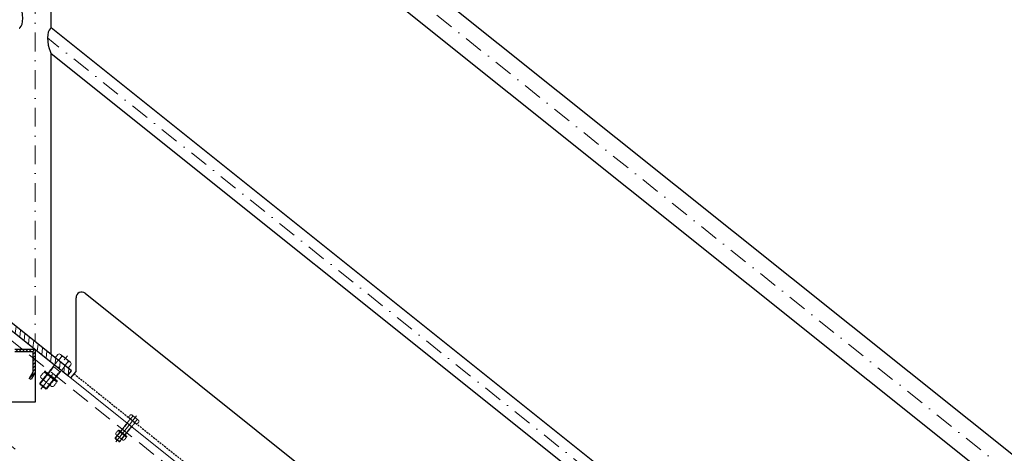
# Model space of a CAD drawing. Header units: millimetres. Extents: x -6179 to 18141, y -8419 to 8561.
# Tile 550 of 579: x -1141 to 169, y 5729 to 6306. Entities that reach past the tile are written whole.
import ezdxf

# ---------------------------------------------------------------- set-up
doc = ezdxf.new("R2010")
doc.units = ezdxf.units.MM
for name, pattern in [('DASHDOT', [1, 0.5, -0.25, 0, -0.25]), ('HIDDEN', [0.375, 0.25, -0.125]), ('STRICHPUNKT', [25.4, 12.7, -6.35, 0, -6.35])]:
    doc.linetypes.add(name, pattern=pattern)
for name, color, linetype, lineweight in [('Bemaßung', 7, 'Continuous', 9), ('Dübel', 7, 'Continuous', 9), ('Geländer', 7, 'Continuous', 25), ('Mutter M12', 7, 'Continuous', 9), ('Schraffur Stahl', 7, 'Continuous', 5), ('Schrauben M12', 7, 'Continuous', 9), ('Stufen&Podest', 7, 'Continuous', 9), ('Tragegurt', 7, 'Continuous', 20)]:
    doc.layers.add(name, color=color, linetype=linetype, lineweight=lineweight)
doc.layers.add('POL_Bema', color=7, linetype='Continuous')
doc.dimstyles.new('DIN', dxfattribs={"dimtxt": 2.5, "dimasz": 2.5, "dimexe": 1.25, "dimexo": 0.625, "dimtad": 1, "dimtih": 1, "dimdec": 4, "dimdsep": 46, "dimlunit": 6, "dimtxsty": 'Standard', "dimcen": 2.5, "dimadec": 0, "dimazin": 0, "dimtfac": 1, "dimtdec": 4, "dimtmove": 0, "dimatfit": 3, "dimfxl": 0, "dimtvp": 1, "dimtolj": 1, "dimtzin": 0, "dimarcsym": 0})

# ---------------------------------------------------------------- blocks, each defined once
blk = doc.blocks.new('_Oblique')
at = {"layer": 'POL_Bema', "color": 0, "lineweight": -2}
blk.add_line((-0.5, -0.5), (0.5, 0.5), dxfattribs=at)
blk = doc.blocks.new('*D50')
at = {"layer": 'Bemaßung', "color": 0, "lineweight": -2}
for p, q in [((-2120.6, 7967.2), (-2120.6, 8195)), ((1359.4, 5628.4), (1359.4, 8195)), ((-2120.6, 8145), (1359.4, 8145))]:
    blk.add_line(p, q, dxfattribs=at)
at = {"layer": 'DEFPOINTS', "color": 0}
for p in [(1359.4, 8145), (-2120.6, 6667.2), (1359.4, 4328.4)]:
    blk.add_point(p, dxfattribs=at)
at = {"layer": 'Bemaßung', "color": 0, "lineweight": -2, "xscale": 50, "yscale": 50, "zscale": 50, "rotation": 180}
blk.add_blockref('_Oblique', (-2120.6, 8145), dxfattribs=at)
at = {"layer": 'Bemaßung', "color": 0, "lineweight": -2, "xscale": 50, "yscale": 50, "zscale": 50}
blk.add_blockref('_Oblique', (1359.4, 8145), dxfattribs=at)
at = {"layer": 'Bemaßung', "color": 0, "char_height": 100, "attachment_point": 5}
for s, insert in [('\\A1;X  (MAX. 18 STEPS) ', (-380.6, 8245)), ('\\A1;(MAX. 18 TRITTSTUFEN)', (-380.6, 8045))]:
    blk.add_mtext(s, dxfattribs=dict(at, insert=insert))

msp = doc.modelspace()

# ---------------------------------------------------------------- hatches: boundary and pattern name
at = {"layer": 'Geländer', "lineweight": 9}
h = msp.add_hatch(dxfattribs=at)
h.set_pattern_fill('ANSI31', color=256, scale=2, angle=218.65980825, style=0)
h.set_pattern_definition([(263.659808, (-127767.117, -10453.649), (6.3111617, -0.7012402), [])])
h.paths.add_polyline_path([(-1085.32421, 5849.21578), (-1072.20561, 5838.7209), (-1077.20317, 5832.47395), (-1090.32177, 5842.96883)])
h.paths.add_polyline_path([(-1120.61948, 5877.452), (-1085.32421, 5849.21578), (-1090.32177, 5842.96883), (-1125.61704, 5871.20505)])
h.paths.add_polyline_path([(-1151.98327, 5901.00628, -0.4142135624), (-1150.2966, 5901.19369), (-1147.35299, 5898.8388), (-1120.61948, 5877.452), (-1125.61704, 5871.20505), (-1156.2312, 5895.69637)])
h.paths.add_polyline_path([(-1161.3537, 5908.50262, 0.4142135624), (-1161.54111, 5910.1893), (-1155.91475, 5905.68821), (-1160.91231, 5899.44126), (-1165.60162, 5903.19271)])
h.paths.add_polyline_path([(-1155.91475, 5905.68821), (-1150.2966, 5901.19369, 0.4142135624), (-1151.98327, 5901.00628), (-1156.2312, 5895.69637), (-1160.91231, 5899.44126)])
h.paths.add_polyline_path([(-1169.03335, 5916.18309), (-1161.54111, 5910.1893, -0.4142135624), (-1161.3537, 5908.50262), (-1165.60162, 5903.19271), (-1174.03091, 5909.93614)])
at = {"layer": 'Schraffur Stahl'}
h = msp.add_hatch(dxfattribs=at)
h.set_pattern_fill('ANSI31', color=256, angle=180, style=0)
h.set_pattern_definition([(225, (-14933606.4048, 2498163.7864), (2.2450640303, -2.2450640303), [])])
h.paths.add_polyline_path([(-1120.61948, 5867.207), (-1120.61948, 5836.40315), (-1125.92888, 5827.207), (-1128.52696, 5828.707), (-1123.61948, 5837.207), (-1123.61948, 5864.207), (-1147.51948, 5864.207), (-1147.51948, 5867.207)], flags=0)

# ---------------------------------------------------------------- linework, layer by layer
at = {"layer": 'Dübel', "linetype": 'DASHDOT', "lineweight": 9, "ltscale": 50}
for p, q in [((1350.35954, 4763.27454), (-2356.47162, 7728.73946)), ((-1120.61948, 6740.05775), (-1120.61948, 5877.452)), ((162.95586, 5268.31998), (-1104.19806, 6282.04311)), ((-1113.12959, 5814.45065), (-1077.59778, 5858.86541))]:
    msp.add_line(p, q, dxfattribs=at)
at = {"layer": 'Dübel', "linetype": 'DASHDOT', "lineweight": 9, "ltscale": 200}
msp.add_line((-2162.71321, 6547.207), (1587.28679, 3547.207), dxfattribs=at)
at = {"layer": 'Geländer'}
for p, q in [((1363.60307, 4779.82896), (-2343.22808, 7745.29388)), ((158.18052, 5689.86851), (-1099.41948, 6695.94851)), ((-1099.41948, 6295.44466), (-1099.41948, 6695.94851)), ((158.18052, 5289.36466), (-1099.41948, 6295.44466)), ((158.18052, 5254.91585), (-1099.41948, 6260.99585)), ((-1099.41948, 5860.492), (-1099.41948, 6260.99585)), ((-1066.29883, 5838.10048), (-1066.29883, 5936.20828)), ((-1054.11362, 5942.06479), (119.68212, 5003.0282)), ((-1174.03091, 5909.93614), (-1077.20317, 5832.47395)), ((-1072.20561, 5838.7209), (-1169.03335, 5916.18309)), ((-1077.20317, 5832.47395), (-1072.20561, 5838.7209)), ((-1073.29883, 5829.35048), (-1066.29883, 5838.10048))]:
    msp.add_line(p, q, dxfattribs=at)
at = {"layer": 'Geländer', "linetype": 'HIDDEN', "ltscale": 10}
msp.add_line((-1068.92597, 5834.81656), (126.43761, 4878.5257), dxfattribs=at)
at = {"layer": 'Geländer'}
for points in [[(-1141.81948, 6294.91585), (-1141.41278, 6295.17739), (-1140.44402, 6296.12311), (-1139.2472, 6297.90293), (-1138.12365, 6300.57138), (-1137.33005, 6304.0907), (-1137.04414, 6308.31998), (-1137.33005, 6313.00671), (-1138.12365, 6317.79579), (-1139.2472, 6322.26192), (-1140.44402, 6325.95665), (-1141.41278, 6328.45239), (-1141.81948, 6329.36466)], [(-1099.41948, 6295.44466), (-1099.82618, 6295.18311), (-1100.79494, 6294.23739), (-1101.99176, 6292.45757), (-1103.11531, 6289.78912), (-1103.90891, 6286.2698), (-1104.19482, 6282.09037), (-1103.90891, 6277.35379), (-1103.11531, 6272.56472), (-1101.99176, 6268.09858), (-1100.79494, 6264.40385), (-1099.82618, 6261.90812), (-1099.41948, 6260.99585)]]:
    msp.add_lwpolyline(points, dxfattribs=at)
msp.add_arc((-1058.79883, 5936.20828), 7.5, 51.34019175, 180, dxfattribs=at)
at = {"layer": 'Mutter M12', "linetype": 'HIDDEN'}
for p, q in [((-1110.31603, 5835.52762), (-1112.8143, 5832.40479)), ((-1106.0331, 5832.10127), (-1108.53136, 5828.97844)), ((-1106.80212, 5835.91805), (-1106.42354, 5835.61518)), ((-1106.80212, 5835.91805), (-1093.57474, 5825.33615)), ((-1112.42386, 5828.89088), (-1112.04527, 5828.58801)), ((-1112.42386, 5828.89088), (-1099.19648, 5818.30897)), ((-1097.46724, 5825.24858), (-1099.9655, 5822.12575)), ((-1099.19648, 5818.30897), (-1099.57507, 5818.61184)), ((-1095.68257, 5818.69941), (-1093.18431, 5821.82224)), ((-1093.57474, 5825.33615), (-1093.95333, 5825.63902)), ((-1011.50608, 5758.21998), (-1013.17159, 5756.1381)), ((-1012.9113, 5753.79549), (-1012.65891, 5753.59358)), ((-1012.9113, 5753.79549), (-1004.09305, 5746.74089)), ((-1008.6508, 5755.93576), (-1010.3163, 5753.85387)), ((-1009.16348, 5758.48027), (-1008.91109, 5758.27836)), ((-1009.16348, 5758.48027), (-1000.34522, 5751.42567)), ((-1002.94022, 5751.3673), (-1004.60573, 5749.28541)), ((-1000.34522, 5751.42567), (-1000.59762, 5751.62759)), ((-1004.09305, 5746.74089), (-1004.34544, 5746.9428)), ((-1001.75044, 5747.00118), (-1000.08493, 5749.08307))]:
    msp.add_line(p, q, dxfattribs=at)
for centre, radius, start, end in [((-1110.86212, 5830.84305), 2.5, 141.34019175, 231.34019175), ((-1108.36386, 5833.96588), 2.5, 51.34019175, 141.34019175), ((-1107.98527, 5833.66301), 2.5, 321.34019175, 51.34019175), ((-1104.08093, 5830.53953), 2.5, 51.34019175, 141.34019175), ((-1110.48354, 5830.54018), 2.5, 231.34019175, 321.34019175), ((-1106.57919, 5827.4167), 2.5, 141.34019175, 231.34019175), ((-1101.91767, 5823.68749), 2.5, 231.34019175, 321.34019175), ((-1098.01333, 5820.56402), 2.5, 141.34019175, 231.34019175), ((-1097.63474, 5820.26115), 2.5, 231.34019175, 321.34019175), ((-1099.41941, 5826.81032), 2.5, 321.34019175, 51.34019175), ((-1095.51507, 5823.68684), 2.5, 51.34019175, 141.34019175), ((-1095.13648, 5823.38397), 2.5, 321.34019175, 51.34019175), ((-1011.87014, 5755.09694), 1.66667, 141.34019171, 231.34019171), ((-1011.61775, 5754.89503), 1.66667, 231.34019171, 321.34019171), ((-1010.20464, 5757.17883), 1.66667, 51.34019171, 141.34019171), ((-1009.01486, 5752.81271), 1.66667, 141.34019171, 231.34019171), ((-1009.95224, 5756.97691), 1.66667, 321.34019171, 51.34019171), ((-1007.34935, 5754.8946), 1.66667, 51.34019171, 141.34019171), ((-1004.24167, 5752.40845), 1.66667, 321.34019171, 51.34019171), ((-1001.63877, 5750.32614), 1.66667, 51.34019171, 141.34019171), ((-1001.38638, 5750.12422), 1.66667, 321.34019171, 51.34019171), ((-1005.90718, 5750.32657), 1.66667, 231.34019171, 321.34019171), ((-1003.30428, 5748.24425), 1.66667, 141.34019171, 231.34019171), ((-1003.05189, 5748.04234), 1.66667, 231.34019171, 321.34019171)]:
    msp.add_arc(centre, radius, start, end, dxfattribs=at)
at = {"layer": 'Schrauben M12'}
for p, q in [((-1090.45015, 5860.35997), (-1093.88597, 5856.06519)), ((-1090.94237, 5853.71031), (-1093.88597, 5856.06519)), ((-1086.16722, 5856.93362), (-1089.60304, 5852.63885)), ((-1086.93624, 5860.7504), (-1086.55765, 5860.44753)), ((-1073.70886, 5850.1685), (-1086.93624, 5860.7504)), ((-1082.65331, 5857.32406), (-1077.99179, 5853.59484)), ((-1090.94237, 5853.71031), (-1076.75425, 5842.35981)), ((-1077.60136, 5850.08094), (-1081.03718, 5845.78616)), ((-1073.31843, 5846.65459), (-1076.75425, 5842.35981)), ((-1073.70886, 5850.1685), (-1074.08745, 5850.47137))]:
    msp.add_line(p, q, dxfattribs=at)
at = {"layer": 'Schrauben M12', "linetype": 'HIDDEN'}
for p, q in [((-1090.75496, 5852.02363), (-1114.56379, 5822.26259)), ((-1081.38453, 5844.52729), (-1105.19336, 5814.76625)), ((-1087.1942, 5837.26521), (-1096.56462, 5844.76155)), ((-1114.40762, 5820.85702), (-1114.56379, 5822.26259)), ((-1106.59893, 5814.61007), (-1114.40762, 5820.85702)), ((-1105.19336, 5814.76625), (-1106.59893, 5814.61007)), ((-994.25911, 5779.7787), (-996.54966, 5776.91552)), ((-991.40382, 5777.49447), (-993.69437, 5774.63129)), ((-991.9165, 5780.03899), (-991.66411, 5779.83708)), ((-983.09825, 5772.98439), (-991.9165, 5780.03899)), ((-989.06122, 5777.75476), (-985.95354, 5775.26862)), ((-994.46232, 5774.22114), (-1014.33792, 5749.37663)), ((-988.21537, 5769.22358), (-1008.09097, 5744.37907)), ((-992.08847, 5764.38219), (-998.33543, 5769.37975)), ((-994.58725, 5775.34559), (-996.54966, 5776.91552)), ((-994.58725, 5775.34559), (-985.12851, 5767.7786)), ((-985.69325, 5772.92601), (-987.9838, 5770.06283)), ((-982.83796, 5770.64178), (-985.12851, 5767.7786)), ((-983.09825, 5772.98439), (-983.35064, 5773.1863)), ((-1014.23381, 5748.43959), (-1014.33792, 5749.37663)), ((-1009.02801, 5744.27496), (-1014.23381, 5748.43959)), ((-1008.09097, 5744.37907), (-1009.02801, 5744.27496))]:
    msp.add_line(p, q, dxfattribs=at)
at = {"layer": 'Schrauben M12', "linetype": 'HIDDEN', "lineweight": 9}
for p, q in [((-1095.78375, 5844.13685), (-1114.40762, 5820.85702)), ((-1095.78375, 5844.13685), (-1095.93993, 5845.54242)), ((-1108.29612, 5837.85204), (-1107.67142, 5838.63291)), ((-1091.35997, 5824.30313), (-1108.29612, 5837.85204)), ((-1108.29612, 5837.85204), (-1108.11645, 5836.96951)), ((-1092.26041, 5824.28468), (-1108.11645, 5836.96951)), ((-1090.73527, 5825.084), (-1107.67142, 5838.63291)), ((-1087.97506, 5837.8899), (-1106.59893, 5814.61007)), ((-1087.97506, 5837.8899), (-1086.5695, 5838.04608)), ((-1105.19336, 5814.76625), (-1114.56379, 5822.26259)), ((-1091.35997, 5824.30313), (-1092.26041, 5824.28468)), ((-1091.35997, 5824.30313), (-1090.73527, 5825.084)), ((-997.81485, 5768.96329), (-1014.23381, 5748.43959)), ((-992.60905, 5764.79866), (-1009.02801, 5744.27496)), ((-997.81485, 5768.96329), (-997.91896, 5769.90033)), ((-992.60905, 5764.79866), (-991.67201, 5764.90277)), ((-1010.15947, 5759.7696), (-1009.74301, 5760.29018)), ((-998.86871, 5750.73699), (-1010.15947, 5759.7696)), ((-1010.15947, 5759.7696), (-1010.0397, 5759.18125)), ((-999.469, 5750.7247), (-1010.0397, 5759.18125)), ((-998.45224, 5751.25757), (-1009.74301, 5760.29018)), ((-998.86871, 5750.73699), (-998.45224, 5751.25757)), ((-1008.09097, 5744.37907), (-1014.33792, 5749.37663)), ((-998.86871, 5750.73699), (-999.469, 5750.7247))]:
    msp.add_line(p, q, dxfattribs=at)
at = {"layer": 'Schrauben M12', "linetype": 'STRICHPUNKT', "lineweight": 9, "ltscale": 10}
msp.add_line((-1013.24617, 5744.3382), (-985.69087, 5778.78233), dxfattribs=at)
at = {"layer": 'Schrauben M12'}
for centre, start, end in [((-1088.49798, 5858.79823), 51.34019175, 141.34019175), ((-1088.11939, 5858.49536), 321.34019175, 51.34019175), ((-1084.21505, 5855.37189), 51.34019175, 141.34019175), ((-1079.55353, 5851.64267), 321.34019175, 51.34019175), ((-1075.64918, 5848.5192), 51.34019175, 141.34019175), ((-1075.2706, 5848.21633), 321.34019175, 51.34019175)]:
    msp.add_arc(centre, 2.5, start, end, dxfattribs=at)
at = {"layer": 'Schrauben M12', "linetype": 'HIDDEN'}
for centre, radius, start, end in [((-1091.692, 5852.77326), 1.2, 321.34019175, 51.34019175), ((-1080.44749, 5843.77765), 1.2, 51.34019175, 141.34019175), ((-992.95766, 5778.73754), 1.66667, 51.34019171, 141.34019171), ((-992.70527, 5778.53563), 1.66667, 321.34019171, 51.34019171), ((-990.10238, 5776.45331), 1.66667, 51.34019171, 141.34019171), ((-995.08701, 5774.7209), 0.8, 321.34019171, 51.34019171), ((-987.59067, 5768.72382), 0.8, 51.34019171, 141.34019171), ((-986.9947, 5773.96717), 1.66667, 321.34019171, 51.34019171), ((-984.3918, 5771.88485), 1.66667, 51.34019171, 141.34019171), ((-984.13941, 5771.68294), 1.66667, 321.34019171, 51.34019171)]:
    msp.add_arc(centre, radius, start, end, dxfattribs=at)
at = {"layer": 'Stufen&Podest', "lineweight": 30}
for p, q in [((-1120.61948, 5867.207), (-1147.51948, 5867.207)), ((-1123.61948, 5864.207), (-1147.51948, 5864.207)), ((-1123.61948, 5864.207), (-1123.61948, 5837.207)), ((-1120.61948, 5867.207), (-1120.61948, 5797.207)), ((-1123.61948, 5837.207), (-1128.52696, 5828.707)), ((-1120.61948, 5836.40315), (-1125.92888, 5827.207)), ((-1125.92888, 5827.207), (-1128.52696, 5828.707)), ((-1120.61948, 5797.207), (-1360.61948, 5797.207))]:
    msp.add_line(p, q, dxfattribs=at)
at = {"layer": 'Stufen&Podest'}
msp.add_line((-1120.61948, 5867.207), (-1120.61948, 5812.207), dxfattribs=at)
msp.add_line((-1120.61948, 5867.207), (-1120.61948, 5812.207), dxfattribs=at)
at = {"layer": 'Tragegurt', "linetype": 'HIDDEN', "ltscale": 100}
msp.add_line((-2124.2676, 6656.807), (1625.7324, 3656.807), dxfattribs=at)
at = {"layer": 'Tragegurt'}
msp.add_line((-2120.61948, 6667.207), (1629.38052, 3667.207), dxfattribs=at)

# ---------------------------------------------------------------- dimensions: what is measured, and where the dimension line sits
at = {"layer": 'Bemaßung'}
dim = msp.add_linear_dim(base=(1359.38052, 8144.97825), p1=(-2120.61948, 6667.207), p2=(1359.38052, 4328.38075), text='X  (MAX. 18 STEPS) \\X (MAX. 18 TRITTSTUFEN)', dimstyle='DIN', override={"dimscale": 100, "dimtxt": 1, "dimasz": 0.5, "dimexe": 0.5, "dimexo": 13, "dimgap": 0.5, "dimtih": 0, "dimdec": 2, "dimblk1": 'Oblique', "dimblk2": 'Oblique', "dimsah": 1, "dimtmove": 2}, dxfattribs=at)
dim.commit()
dim.dimension.update_dxf_attribs({"geometry": '*D50', "text_midpoint": (-380.61948, 8144.97825)})

doc.saveas('drawing.dxf')
